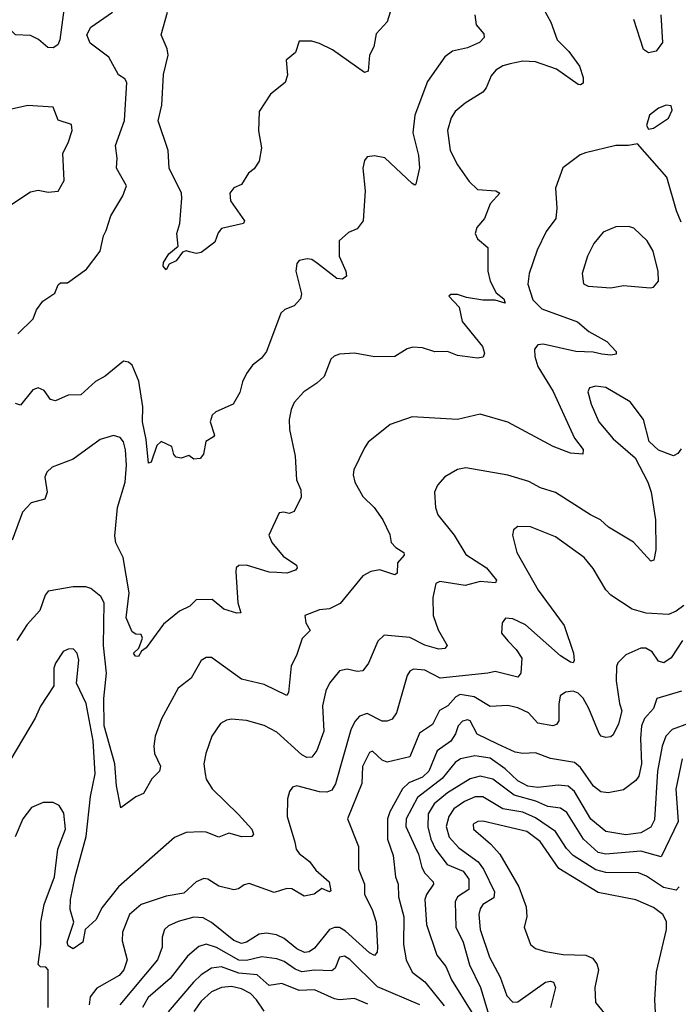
# Model space of a CAD drawing. Extents: x 1603745 to 1745082, y 385868 to 533966.
# Tile 464 of 646: x 1714112 to 1716734, y 463258 to 467176. Entities that reach past the tile are written whole.
import ezdxf

# ---------------------------------------------------------------- set-up
doc = ezdxf.new("R2010")
doc.units = 0

msp = doc.modelspace()

# ---------------------------------------------------------------- linework, layer by layer
at = {"layer": '0CON20XD'}
for points in [[(1716183.1, 467245), (1716225.9, 467165.9), (1716251.2, 467095), (1716298.6, 467048.6), (1716340.1, 466990.1), (1716355.4, 466945), (1716355, 466923.3), (1716345, 466916), (1716335, 466917.1), (1716248.7, 466978.7), (1716165, 467008.1), (1716115, 467010.3), (1716065, 466999.7), (1716035, 466991.3), (1716007.8, 466975), (1715988.3, 466951.7), (1715968.8, 466905), (1715955, 466887.8), (1715885, 466843.8), (1715845, 466810.6), (1715830, 466785), (1715815.5, 466735), (1715825.5, 466655), (1715855, 466598.6), (1715901.3, 466531.3), (1715935, 466500.4), (1716007.5, 466495), (1716023.8, 466485), (1715985, 466442.9), (1715962.9, 466385), (1715931.3, 466348.7), (1715925.7, 466325), (1715933.8, 466303.8), (1715975, 466268.8), (1715976, 466175), (1715984.8, 466134.8), (1716008.4, 466088.4), (1716039.4, 466065), (1716045, 466047.5), (1716005, 466060), (1715955, 466059.2), (1715890, 466070), (1715855, 466082.5), (1715828.3, 466081.7), (1715820, 466075), (1715861.2, 466031.2), (1715874, 465975), (1715954.3, 465875), (1715962, 465848), (1715957.5, 465832.5), (1715935, 465829.2), (1715855, 465838.9), (1715815, 465855.7), (1715764.4, 465854.4), (1715715, 465870), (1715677.3, 465872.7), (1715655, 465865.8), (1715605, 465835.8), (1715525, 465834.2), (1715445, 465848.6), (1715385, 465844.2), (1715363.3, 465836.7), (1715351.2, 465825), (1715324.3, 465755.7), (1715295, 465728.6), (1715242.9, 465695), (1715205, 465652.5), (1715192.1, 465625), (1715184.6, 465585), (1715185.5, 465545), (1715209.1, 465439.1), (1715213.3, 465345), (1715230.8, 465305), (1715232.9, 465275), (1715205, 465218), (1715185, 465210), (1715163.9, 465216.1), (1715145, 465213.3), (1715104.2, 465125), (1715116, 465095), (1715161.4, 465041.4), (1715213.8, 465005), (1715216, 464995), (1715210, 464985), (1715175, 464973.2), (1715135.4, 464975.4), (1715105, 464977.1), (1715015, 465005.5), (1714985, 465004), (1714974.3, 464995), (1714972.1, 464977.9), (1714980, 464855), (1714992.5, 464815), (1714976, 464814), (1714925, 464830), (1714878.3, 464868.3), (1714815, 464866.9), (1714788.8, 464841.2), (1714747.7, 464822.3), (1714685, 464770.8), (1714615, 464675.5), (1714597.2, 464662.8), (1714585, 464641.4), (1714572.6, 464642.6), (1714565.6, 464655), (1714585.7, 464674.3), (1714601.2, 464715), (1714595, 464728.8), (1714575, 464730), (1714559.5, 464739.5), (1714536.5, 464795), (1714548.1, 464895), (1714523.5, 465035), (1714495, 465093.8), (1714491.2, 465121.2), (1714501.4, 465235), (1714531.4, 465335), (1714536.9, 465403.1), (1714533.7, 465463.7), (1714525.3, 465495.3), (1714512.6, 465512.6), (1714485, 465521.4), (1714432, 465505), (1714325, 465426.7), (1714240.8, 465395), (1714220.6, 465375), (1714211.5, 465355), (1714221.2, 465295), (1714212.3, 465267.7), (1714157.1, 465252.9), (1714123.7, 465216.3), (1714082.2, 465105)], [(1714287.8, 467215), (1714272.5, 467095), (1714264.4, 467075.6), (1714245, 467063.1), (1714223.8, 467065), (1714186.7, 467096.7), (1714155, 467112.5), (1714095, 467115.7), (1714055, 467154.2), (1713995, 467186.7)], [(1715924.4, 467195), (1715929.4, 467155), (1715959.1, 467119.1), (1715960.6, 467105), (1715942.9, 467085), (1715895, 467063.4), (1715835, 467050), (1715805, 467027.1), (1715735, 466930), (1715684.7, 466795), (1715676.7, 466725), (1715699.4, 466635), (1715703.9, 466586.1), (1715688.8, 466521.2), (1715685, 466517.5), (1715675, 466523.3), (1715565.4, 466625.4), (1715525, 466633.3), (1715495, 466629.2), (1715484.4, 466615), (1715477.8, 466585), (1715487.7, 466495), (1715478.9, 466375), (1715455, 466343.3), (1715421.4, 466328.6), (1715383.8, 466295), (1715384.4, 466235), (1715410.8, 466175), (1715413.3, 466155), (1715397.1, 466142.9), (1715375, 466145.6), (1715296.9, 466205), (1715275, 466220.7), (1715256.2, 466223.8), (1715225, 466217.1), (1715215.7, 466205), (1715211.8, 466175), (1715233.3, 466085), (1715229.2, 466065), (1715205, 466037.5), (1715167.2, 466022.8), (1715152.1, 466007.9), (1715094.4, 465855), (1715075, 465829.2), (1715039.1, 465800.9), (1715015, 465768), (1714998.6, 465735), (1714987.9, 465692.1), (1714961.2, 465645), (1714892.5, 465615), (1714877.7, 465602.3), (1714870, 465575), (1714887.1, 465522.9), (1714883.3, 465515), (1714852.4, 465497.6), (1714843.3, 465446.7), (1714830, 465430), (1714805, 465426.9), (1714785, 465442), (1714755, 465431.4), (1714735, 465434.3), (1714725.8, 465445), (1714717.5, 465477.5), (1714675, 465497.5), (1714658.3, 465481.7), (1714635.7, 465415), (1714625, 465410.8), (1714615.8, 465505), (1714601.2, 465575), (1714602.7, 465635), (1714586.9, 465736.9), (1714560.2, 465800.2), (1714545, 465813.1), (1714525, 465816.2), (1714452.7, 465757.3), (1714413.9, 465736.1), (1714355, 465682.9), (1714305, 465680.8), (1714255, 465658.8), (1714234.4, 465664.4), (1714210, 465700), (1714185, 465710), (1714165, 465703.3), (1714115, 465642), (1714095, 465648.8)], [(1714104.4, 465925), (1714165.4, 465984.6), (1714178.7, 466021.3), (1714204.5, 466055.5), (1714252.4, 466087.6), (1714265, 466120.8), (1714275, 466127.8), (1714301.9, 466128.1), (1714377.8, 466182.2), (1714432.5, 466255), (1714445.8, 466315), (1714456.4, 466336.4), (1714474.4, 466395), (1714522.2, 466475), (1714536.9, 466515), (1714497.1, 466585), (1714500, 466625), (1714493.5, 466675), (1714528.9, 466775), (1714538.5, 466925), (1714530.5, 466940.5), (1714505, 466956), (1714466.7, 467026.7), (1714392.1, 467082.1), (1714379.2, 467115), (1714395, 467146), (1714481.4, 467205)], [(1715586.2, 467205), (1715575, 467167.5), (1715530.8, 467119.2), (1715522.3, 467067.7), (1715504, 467035), (1715499.4, 466970.6), (1715485, 466965.7), (1715356.9, 467055), (1715305, 467081.4), (1715275, 467090.6), (1715225, 467090), (1715210, 467045), (1715173.3, 467015), (1715177.5, 466955), (1715169.2, 466925), (1715110.6, 466879.4), (1715065, 466810), (1715063.2, 466733.2), (1715074.3, 466665), (1715065, 466612.5), (1715045, 466582.5), (1715022.5, 466565), (1714995, 466520), (1714963.9, 466506.1), (1714948.8, 466485), (1714951.2, 466455), (1715006.7, 466375), (1715002.5, 466365), (1714915.7, 466344.3), (1714902.1, 466327.9), (1714889.1, 466290.9), (1714835, 466249.2), (1714815, 466245.8), (1714787.9, 466252.1), (1714774.3, 466255.7), (1714759.7, 466250.3), (1714735, 466215.6), (1714707.2, 466202.8), (1714695, 466180), (1714683.8, 466195), (1714685, 466210), (1714705.7, 466244.3), (1714742.5, 466275), (1714737.5, 466325), (1714749.2, 466365), (1714757.8, 466465), (1714755.6, 466485), (1714707.5, 466585), (1714702.8, 466655), (1714663.1, 466773.1), (1714677.9, 466835), (1714685, 466957.5), (1714703.2, 467035), (1714699.7, 467059.8), (1714675.6, 467115.6), (1714700, 467205)], [(1716663.8, 467195), (1716670.5, 467085), (1716645, 467050.6), (1716615, 467043.1), (1716595, 467056.7), (1716556.4, 467176.4)], [(1714073.4, 466436.6), (1714155, 466490.8), (1714185, 466497.5), (1714225, 466489.2), (1714265, 466493.8), (1714289.4, 466535), (1714283.3, 466645), (1714304.4, 466685), (1714320.6, 466735), (1714318.5, 466758.5), (1714265.8, 466775.8), (1714245, 466827.5), (1714145, 466834.4), (1714013.3, 466805)], [(1716615, 466740), (1716635, 466743.8), (1716695, 466784), (1716708.8, 466815), (1716705, 466832.5), (1716685, 466836), (1716655, 466824), (1716618.8, 466795), (1716606.7, 466755), (1716615, 466740)], [(1716745, 466370), (1716726.2, 466415), (1716688.3, 466548.3), (1716571.7, 466681.7), (1716535, 466674.3), (1716485, 466674.4), (1716363.7, 466646.3), (1716342.8, 466637.2), (1716274.5, 466585.5), (1716244.4, 466505), (1716250, 466425), (1716245.7, 466385), (1716207.4, 466332.6), (1716171.5, 466258.5), (1716140.4, 466165), (1716135, 466122.5), (1716155, 466061.4), (1716190, 466025), (1716333, 465973), (1716378, 465935), (1716448.6, 465895), (1716486.2, 465855), (1716486.7, 465845), (1716465, 465840), (1716430, 465845), (1716395, 465852.7), (1716326.2, 465855), (1716195.3, 465884.7), (1716175, 465881.2), (1716161.5, 465865), (1716162.5, 465835), (1716174, 465795), (1716235, 465695.6), (1716320.4, 465510.4), (1716355.6, 465465), (1716353.3, 465446.7), (1716305, 465450), (1716235, 465477.3), (1716055, 465573.6), (1715944.4, 465605.6), (1715855, 465584.2), (1715674.4, 465595.6), (1715586.7, 465565), (1715498.8, 465495), (1715485, 465472.5), (1715442.5, 465385), (1715439.2, 465365), (1715445.7, 465335), (1715478.1, 465278.1), (1715523.1, 465235), (1715558, 465185), (1715585, 465127.5), (1715590.8, 465095), (1715609.2, 465075), (1715640.8, 465055), (1715642.9, 465045), (1715615.5, 465014.5), (1715615, 464973.3), (1715605, 464966), (1715545, 464986.2), (1715509.8, 464980.2), (1715477.9, 464962.1), (1715388, 464852), (1715345, 464831.4), (1715305, 464827.5), (1715247.5, 464805), (1715251.4, 464775), (1715268.1, 464745), (1715237.1, 464712.9), (1715214.4, 464645), (1715192.2, 464605), (1715181.7, 464498.3), (1715175, 464486.2), (1715085, 464530.7), (1714995, 464551.1), (1714875, 464637.8), (1714855, 464637.1), (1714835, 464625.7), (1714795.3, 464554.7), (1714742.3, 464515), (1714676.2, 464393.8), (1714651.1, 464325), (1714645.5, 464285), (1714648.1, 464255), (1714672, 464205), (1714668.8, 464185), (1714637.5, 464155), (1714605, 464095.8), (1714575, 464082.9), (1714515, 464040), (1714496.9, 464126.9), (1714491.4, 464215), (1714448.3, 464365), (1714447.2, 464475), (1714458, 464575), (1714445.2, 464685), (1714448.1, 464855), (1714435, 464880.4), (1714395, 464911.8), (1714375, 464918.5), (1714325, 464919.2), (1714225, 464902), (1714213.1, 464885), (1714192.5, 464825), (1714141.6, 464768.4), (1714101.2, 464705)], [(1716622, 466108), (1716635, 466111.2), (1716654.3, 466135), (1716653.6, 466173.6), (1716633.5, 466255), (1716609.4, 466295), (1716556.1, 466346.1), (1716537.3, 466352.7), (1716485, 466351.5), (1716435, 466330.6), (1716398.1, 466285), (1716372.7, 466235), (1716351.1, 466165), (1716356.2, 466125), (1716375, 466115.7), (1716465, 466109.2), (1716515, 466118.5), (1716622, 466108)], [(1716745, 465467.5), (1716731.2, 465448.8), (1716715, 465440), (1716655, 465462.5), (1716617.2, 465497.2), (1716594.6, 465585), (1716541.5, 465655), (1716445, 465711.8), (1716405, 465717.8), (1716379.7, 465710.3), (1716373.1, 465695), (1716386.5, 465645), (1716417.8, 465575), (1716475, 465507.8), (1716561.8, 465431.8), (1716613.1, 465335), (1716625.4, 465295.4), (1716642.5, 465185), (1716643.9, 465066.1), (1716636.9, 465025), (1716625, 465020.8), (1716555, 465096.9), (1716456, 465156), (1716424.2, 465185), (1716384, 465205), (1716244.3, 465294.3), (1716185, 465312.9), (1716138.3, 465338.3), (1716055, 465363.5), (1715887.6, 465392.4), (1715854.4, 465385.6), (1715805, 465356.2), (1715775, 465323.3), (1715762.9, 465295), (1715766.7, 465235), (1715776.7, 465205), (1715840.9, 465125), (1715887.5, 465047.5), (1715970, 464995), (1716010.6, 464945), (1716005.5, 464934.5), (1715945, 464939.7), (1715885, 464924.2), (1715785, 464940.3), (1715768.2, 464931.8), (1715756.9, 464876.9), (1715758.1, 464805), (1715777.8, 464747.7), (1715814, 464685), (1715805, 464672.9), (1715780.4, 464670.4), (1715725, 464686.7), (1715665, 464716.7), (1715563.4, 464726.6), (1715537.1, 464702.9), (1715500, 464615), (1715477.5, 464585), (1715455, 464581.5), (1715415, 464591.5), (1715385, 464584.4), (1715345.5, 464535), (1715330.4, 464505), (1715317.3, 464445), (1715322.2, 464345), (1715295, 464267.5), (1715275, 464240.5), (1715255, 464239.6), (1715235, 464250), (1715135, 464340), (1715085, 464366.5), (1715015, 464387.1), (1714955, 464391.9), (1714935, 464388.6), (1714912, 464375), (1714877.1, 464325), (1714853.1, 464255), (1714845.6, 464215), (1714850, 464175), (1714855, 464154), (1714877.9, 464115), (1714982.8, 464012.8), (1715036.5, 463955), (1715042.5, 463935), (1715036.2, 463925), (1714996.5, 463923.5), (1714945, 463938.8), (1714905, 463922.7), (1714855, 463942.9), (1714835, 463944.4), (1714775, 463941.1), (1714728.7, 463921.3), (1714505, 463725.4), (1714438.4, 463641.6), (1714416.9, 463595), (1714372.8, 463555), (1714364, 463505), (1714325, 463478.1), (1714305, 463490), (1714300.7, 463505), (1714327.3, 463585), (1714312.9, 463635), (1714314.6, 463674.6), (1714332.6, 463765), (1714376.7, 463925), (1714394.2, 464085), (1714412.6, 464175), (1714404.5, 464305.5), (1714376.7, 464455), (1714337.8, 464535), (1714347.4, 464627.4), (1714340.8, 464655), (1714325, 464672), (1714305, 464670.8), (1714285, 464660.8), (1714254.3, 464615), (1714248.6, 464595), (1714248.1, 464525), (1714195, 464444.3), (1714174, 464396), (1714076.5, 464233.5)], [(1716755.5, 464845), (1716725, 464822.3), (1716695, 464809.2), (1716605.9, 464814.1), (1716550.1, 464830.1), (1716465.7, 464885), (1716445, 464907.1), (1716395, 464992.2), (1716359.6, 465035), (1716245, 465117.2), (1716145, 465157.5), (1716095, 465158.9), (1716077.5, 465145), (1716073.1, 465125), (1716090.5, 465055), (1716175.9, 464905), (1716278.9, 464765), (1716316.2, 464655), (1716319.4, 464625), (1716315, 464616.2), (1716305, 464618.9), (1716265, 464643.8), (1716125, 464768.2), (1716075, 464791.9), (1716046, 464794), (1716032.5, 464775), (1716029.4, 464735), (1716055, 464704.5), (1716088.9, 464668.9), (1716110.5, 464635), (1716107.5, 464575), (1716095, 464559.4), (1716005, 464582.5), (1715975, 464574.7), (1715785.3, 464555.3), (1715725, 464586.8), (1715679.4, 464590.6), (1715665, 464582.9), (1715655, 464566), (1715612.3, 464417.7), (1715595, 464391.9), (1715575, 464383.8), (1715555, 464384.6), (1715495, 464414.6), (1715465, 464404.5), (1715446.6, 464383.4), (1715430.7, 464349.3), (1715368.8, 464135), (1715355, 464109.5), (1715335, 464101.1), (1715305, 464103.1), (1715215, 464127.1), (1715198, 464122), (1715185.6, 464105), (1715177.8, 464075), (1715176.7, 464005), (1715206.8, 463903.2), (1715213.1, 463875), (1715225, 463858), (1715265.8, 463825.8), (1715291.2, 463791.2), (1715344.1, 463745), (1715350.8, 463709.2), (1715345, 463705.7), (1715315, 463717.9), (1715283.9, 463696.1), (1715245, 463687.7), (1715195, 463716.6), (1715175, 463718.2), (1715125, 463702.9), (1715025, 463737.8), (1715005, 463732.5), (1714983.6, 463716.4), (1714965, 463713.5), (1714905, 463727.8), (1714861.2, 463755), (1714845, 463758.1), (1714815, 463744.3), (1714765, 463700), (1714695, 463688.2), (1714595, 463655.3), (1714548.6, 463615), (1714520.7, 463545), (1714519.6, 463509.6), (1714539.6, 463435), (1714526.8, 463395), (1714508.1, 463371.9), (1714418.7, 463321.3), (1714393.1, 463286.9), (1714389, 463255)], [(1716750, 464705), (1716705, 464636.5), (1716675.7, 464615.7), (1716655, 464623.1), (1716629.9, 464659.9), (1716605, 464674.5), (1716585, 464674.5), (1716525, 464648.1), (1716493.6, 464616.4), (1716488.1, 464601.9), (1716486.5, 464545), (1716500.3, 464455)], [(1716500.3, 464455), (1716509.1, 464425), (1716495.8, 464374.2), (1716475, 464330), (1716465, 464321.8), (1716445, 464318.9), (1716426.2, 464325), (1716418.1, 464335), (1716377.6, 464435), (1716355, 464475.4), (1716335, 464495.3), (1716315, 464503.4), (1716285, 464499.6), (1716263.8, 464485), (1716257.9, 464452.1), (1716258.2, 464385), (1716249.3, 464370.7), (1716234.6, 464365.4), (1716175, 464376), (1716137, 464417), (1716095, 464436.7), (1716055, 464446.6), (1715985, 464442.7), (1715921.7, 464481.7), (1715865, 464489.8), (1715848.6, 464481.4), (1715816, 464445), (1715782.8, 464427.2), (1715755, 464370.4), (1715704, 464336), (1715665, 464242.9), (1715575, 464221.2), (1715555, 464229.5), (1715516.2, 464265), (1715505, 464260), (1715476.4, 464203.6), (1715474.3, 464135.7), (1715416.5, 463995), (1715461.1, 463885), (1715460.5, 463795), (1715484, 463735), (1715484.6, 463695), (1715514.7, 463635), (1715530.4, 463585), (1715536.9, 463483.1), (1715534.7, 463465.3), (1715525, 463452), (1715505, 463461.8), (1715409.2, 463549.2), (1715385, 463563.7), (1715365, 463563.8), (1715345.2, 463554.8), (1715285, 463480.5), (1715265, 463466.4), (1715245.9, 463464.1), (1715215, 463477.9), (1715165, 463519.8), (1715134, 463534), (1715095, 463540.2), (1715065, 463536.5), (1715015, 463504.6), (1714995, 463500), (1714965, 463510.8), (1714875, 463583.4), (1714842, 463602), (1714805.6, 463604.4), (1714742.9, 463587.1), (1714705, 463570), (1714687.9, 463555), (1714678.7, 463525), (1714679.2, 463485), (1714660.3, 463435), (1714511.2, 463255)], [(1716747, 464503), (1716648.6, 464475), (1716635.5, 464435), (1716599.7, 464395), (1716587.4, 464365), (1716583, 464315), (1716587, 464215), (1716576.6, 464165), (1716565, 464148.1), (1716515, 464110.8), (1716455, 464098.9), (1716425, 464102.9), (1716396.2, 464125), (1716345, 464199.6), (1716320.4, 464220.4), (1716225, 464236.2), (1716165, 464258.2), (1716115, 464255.3), (1716085, 464260.6), (1716015, 464292.5), (1715932.7, 464332.7), (1715905, 464385.4), (1715895, 464389.3), (1715875, 464383.8), (1715857.1, 464365), (1715846.5, 464333.5), (1715827.8, 464305), (1715774.1, 464265.9), (1715740.6, 464185), (1715715, 464161.3), (1715661.7, 464138.3), (1715635.9, 464115), (1715586, 464024), (1715576.6, 463995), (1715576, 463915), (1715599.3, 463849.3), (1715608.2, 463765), (1715619.2, 463735), (1715620, 463685), (1715640.9, 463605), (1715639.3, 463495), (1715650.6, 463435), (1715674.7, 463385), (1715725, 463347.5), (1715801.9, 463251.9)], [(1716774.7, 464375.3), (1716709, 464351), (1716684.2, 464325), (1716669.8, 464285), (1716650.7, 464185), (1716638.7, 463991.3), (1716625, 463962.5), (1716585, 463939.8), (1716525, 463931.6), (1716445, 463945.4), (1716385, 463993.9), (1716320.9, 464105), (1716295, 464125.2), (1716255, 464129.4), (1716175, 464120.4), (1716135, 464125.2), (1716095, 464147), (1716044.5, 464194.5), (1715985, 464236.5), (1715924.1, 464245.9), (1715866.7, 464235), (1715845, 464219.7), (1715794.1, 464155.9), (1715695, 464080.8), (1715650.7, 463995), (1715649.7, 463965), (1715699.6, 463855), (1715712.5, 463802.5), (1715725, 463779.2), (1715758.5, 463745), (1715758.9, 463735), (1715731.2, 463695), (1715724.7, 463675), (1715731.9, 463575), (1715773.2, 463453.2), (1715807.8, 463407.8), (1715831.4, 463355), (1715911.7, 463225)], [(1716748.8, 464235), (1716723.4, 464113.4), (1716733.1, 463985), (1716665, 463844), (1716585, 463867), (1716445, 463855.2), (1716415, 463862), (1716356.9, 463915), (1716290.5, 464020.5), (1716265, 464038.6), (1716215, 464044.8), (1716166.4, 464066.4), (1716079.9, 464089.9), (1715995, 464153.4), (1715945, 464165.6), (1715905.1, 464154.9), (1715815, 464098.9), (1715762.5, 464055), (1715738.3, 464015), (1715736.2, 463963.8), (1715748.8, 463915), (1715767.6, 463875), (1715813.3, 463813.3), (1715876.9, 463786.9), (1715900.5, 463755), (1715899.7, 463715), (1715855.4, 463685), (1715845.8, 463665), (1715848.3, 463565), (1715877.6, 463505), (1715902.9, 463415), (1715946.5, 463325), (1715980, 463215)], [(1714224.8, 463244.8), (1714225.3, 463395.3), (1714216, 463405), (1714195, 463406.9), (1714185.6, 463415.6), (1714196.6, 463495), (1714195.8, 463585), (1714209.6, 463655), (1714251, 463765), (1714264.1, 463875), (1714294.6, 463955), (1714288.3, 464018.3), (1714269.1, 464049.1), (1714245, 464060.8), (1714205, 464060.8), (1714158.7, 464041.3), (1714125, 463995.8), (1714093.8, 463923.8)], [(1716737.6, 463725), (1716725, 463712), (1716675, 463721.7), (1716606.9, 463766.9), (1716575, 463780.2), (1716445, 463781.7), (1716405, 463792.6), (1716315, 463849.2), (1716288.1, 463878.1), (1716244.9, 463944.9), (1716165, 463999.8), (1716115, 464022.1), (1716035, 464035.2), (1715955, 464083), (1715925, 464082.6), (1715882.3, 464065), (1715840.3, 464035), (1715820, 464005), (1715810, 463965), (1715822.2, 463922.2), (1715860.5, 463880.5), (1715937.2, 463825), (1715958, 463795), (1716001.9, 463705), (1715999.1, 463680.9), (1715956.1, 463655), (1715945, 463637.1), (1715940.3, 463615), (1715945.3, 463555), (1715981.6, 463445), (1716024.7, 463365), (1716051.4, 463291.4), (1716075, 463266.4), (1716095, 463266.9), (1716205, 463345.7), (1716225, 463349.8), (1716237.5, 463345), (1716245.3, 463325), (1716224.8, 463244.8)], [(1716642.3, 463225), (1716640.4, 463275), (1716647.3, 463387.3), (1716686.8, 463555), (1716686.6, 463586.6), (1716672.2, 463615), (1716635, 463643.1), (1716565, 463673.1), (1716415, 463702.4), (1716257.8, 463797.8), (1716183.7, 463905), (1716130.4, 463945), (1715955, 463985.9), (1715935.4, 463984.6), (1715917.5, 463975), (1715918.1, 463955), (1715986.4, 463896.4), (1716023.8, 463855), (1716098.5, 463725), (1716128.5, 463645), (1716130.6, 463605), (1716120.6, 463565), (1716145.9, 463495.9), (1716165, 463480), (1716205, 463467.5), (1716275, 463456.4), (1716365, 463453.6), (1716391.8, 463441.8), (1716409.1, 463419.1), (1716415.5, 463395), (1716401.4, 463325), (1716404, 463265), (1716494.3, 463155)], [(1715705, 463255.2), (1715537, 463327), (1715426.4, 463436.4), (1715405, 463448.9), (1715384.7, 463445), (1715368.1, 463401.9), (1715355, 463390.9), (1715285, 463394), (1715235, 463387.4), (1715208, 463398), (1715165, 463428.4), (1715135, 463438.1), (1715075.8, 463445.8), (1715015, 463431.4), (1714985, 463432.6), (1714895, 463483.7), (1714855, 463497.5), (1714825, 463487.1), (1714780.3, 463449.7), (1714710.4, 463359.6), (1714623.5, 463285), (1714600.5, 463245)], [(1715497.5, 463257.5), (1715445, 463281.2), (1715385, 463275.4), (1715365, 463279.1), (1715285, 463315.8), (1715225, 463311.9), (1715155, 463339.8), (1715105, 463332.4), (1715057.1, 463375), (1714985, 463381.7), (1714915, 463407), (1714875, 463401), (1714835.1, 463374.8), (1714804, 463346), (1714703, 463227)], [(1715085, 463230.9), (1715055, 463275.8), (1715030.2, 463300.2), (1714995, 463318.6), (1714955, 463328), (1714915, 463324.3), (1714875, 463307.1), (1714835, 463269.7), (1714805, 463228.9)]]:
    msp.add_lwpolyline(points, dxfattribs=at)

doc.saveas('drawing.dxf')
